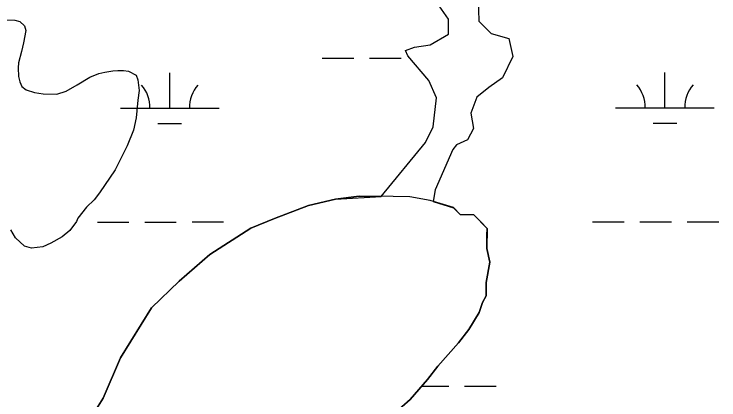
# Model space of a CAD drawing. Extents: x 3279314 to 3317160, y 734079 to 759431.
# Drawn here: x 3297071 to 3297785, y 741036 to 741428 of the extents above; entities that cross this region are included whole.
import ezdxf

# ---------------------------------------------------------------- set-up
doc = ezdxf.new("R2010")
doc.units = 0
for name, color, linetype in [('V-SITE-VEGE', 7, 'Continuous'), ('V-TOPO-SHOR', 7, 'Continuous'), ('V-WETL-SWMP', 7, 'Continuous')]:
    doc.layers.add(name, color=color, linetype=linetype)

msp = doc.modelspace()

# ---------------------------------------------------------------- linework, layer by layer
at = {"layer": 'V-SITE-VEGE'}
for p, q in [((3297541.12, 741443.67), (3297541.74, 741420.49)), ((3297511.14, 741422.37), (3297499.34, 741439.38)), ((3297056.37, 741421.79), (3297071.5, 741421.51)), ((3297071.5, 741421.51), (3297076.68, 741420)), ((3297076.68, 741420), (3297081.33, 741415.66)), ((3297511.21, 741407.34), (3297511.14, 741422.37)), ((3297541.74, 741420.49), (3297554.28, 741408.07)), ((3297081.33, 741415.66), (3297082.66, 741410.91)), ((3297082.66, 741410.91), (3297080.55, 741398.65)), ((3297492.41, 741396.56), (3297511.21, 741407.34)), ((3297554.28, 741408.07), (3297572.39, 741402.81)), ((3297080.55, 741398.65), (3297078.5, 741389.7)), ((3297572.39, 741402.81), (3297576.3, 741384.74)), ((3297467.48, 741390.83), (3297476.63, 741394.18)), ((3297470.05, 741385.24), (3297467.48, 741390.83)), ((3297476.63, 741394.18), (3297492.41, 741396.56)), ((3297078.5, 741389.7), (3297075.46, 741378.4)), ((3297491.06, 741360.38), (3297470.05, 741385.24)), ((3297576.3, 741384.74), (3297565.7, 741363.04)), ((3297075.46, 741378.4), (3297074.89, 741373.21)), ((3297074.89, 741373.21), (3297075.2, 741364.22)), ((3297162.78, 741368.79), (3297170.85, 741370.06)), ((3297170.85, 741370.06), (3297176.06, 741370.44)), ((3297176.06, 741370.44), (3297181.73, 741370.34)), ((3297181.73, 741370.34), (3297186.92, 741369.77)), ((3297186.92, 741369.77), (3297194.42, 741365.85)), ((3297075.2, 741364.22), (3297076.52, 741358.99)), ((3297134.65, 741356.05), (3297147.56, 741363.86)), ((3297147.56, 741363.86), (3297156.61, 741367.48)), ((3297156.61, 741367.48), (3297162.78, 741368.79)), ((3297194.42, 741365.85), (3297196.23, 741361.09)), ((3297565.7, 741363.04), (3297552, 741353.29)), ((3297076.52, 741358.99), (3297078.8, 741354.22)), ((3297123.66, 741349.63), (3297134.65, 741356.05)), ((3297196.23, 741361.09), (3297197.45, 741350.19)), ((3297498.79, 741342.84), (3297491.06, 741360.38)), ((3297078.8, 741354.22), (3297083, 741350.83)), ((3297083, 741350.83), (3297091.47, 741348.31)), ((3297091.47, 741348.31), (3297100.43, 741346.74)), ((3297114.14, 741346.49), (3297123.66, 741349.63)), ((3297197.45, 741350.19), (3297196.32, 741340.28)), ((3297552, 741353.29), (3297539.82, 741343.56)), ((3297100.43, 741346.74), (3297114.14, 741346.49)), ((3297495.62, 741313.28), (3297498.79, 741342.84)), ((3297539.82, 741343.56), (3297533.78, 741327.22)), ((3297196.32, 741340.28), (3297194.58, 741322.33)), ((3297533.78, 741327.22), (3297536.41, 741311.7)), ((3297194.58, 741322.33), (3297192, 741310.08)), ((3297487.8, 741297.44), (3297495.62, 741313.28)), ((3297192, 741310.08), (3297185.56, 741294.12)), ((3297536.41, 741311.7), (3297530.34, 741300.21)), ((3297530.34, 741300.21), (3297519.16, 741295.06)), ((3297185.56, 741294.12), (3297180.66, 741284.75)), ((3297442.97, 741242.72), (3297487.8, 741297.44)), ((3297519.16, 741295.06), (3297515.36, 741290.46)), ((3297180.66, 741284.75), (3297173.3, 741269.75)), ((3297515.36, 741290.46), (3297497.73, 741249.36)), ((3297173.3, 741269.75), (3297157.27, 741246.39)), ((3297497.73, 741249.36), (3297495.52, 741237.64)), ((3297157.27, 741246.39), (3297151.94, 741239.39)), ((3297396.67, 741239.99), (3297420.67, 741243.05)), ((3297420.67, 741243.05), (3297442.97, 741242.72)), ((3297151.94, 741239.39), (3297144.24, 741231.96)), ((3297334.78, 741220.38), (3297369.2, 741233.56)), ((3297369.2, 741233.56), (3297396.67, 741239.99)), ((3297495.52, 741237.64), (3297516.32, 741231.36)), ((3297144.24, 741231.96), (3297135.52, 741220.77)), ((3297516.32, 741231.36), (3297523.06, 741224.41)), ((3297135.52, 741220.77), (3297134.04, 741217.48)), ((3297310.68, 741210.47), (3297334.78, 741220.38)), ((3297523.06, 741224.41), (3297536.74, 741224.21)), ((3297536.74, 741224.21), (3297550.22, 741210.32)), ((3297134.04, 741217.48), (3297127.25, 741208.14)), ((3297072.25, 741200.62), (3297067.67, 741208.74)), ((3297127.25, 741208.14), (3297119.57, 741201.66)), ((3297269.22, 741183.72), (3297310.68, 741210.47)), ((3297550.22, 741210.32), (3297549.92, 741189.79)), ((3297081.56, 741192.41), (3297072.25, 741200.62)), ((3297119.57, 741201.66), (3297108.1, 741195.24)), ((3297088.62, 741190.39), (3297081.56, 741192.41)), ((3297100, 741191.61), (3297088.62, 741190.39)), ((3297108.1, 741195.24), (3297100, 741191.61)), ((3297238.02, 741156.81), (3297269.22, 741183.72)), ((3297549.92, 741189.79), (3297553.14, 741176.06)), ((3297553.14, 741176.06), (3297549.4, 741155.58)), ((3297210.24, 741129.84), (3297238.02, 741156.81)), ((3297549.4, 741155.58), (3297549.2, 741141.89)), ((3297549.2, 741141.89), (3297545.68, 741135.1)), ((3297545.68, 741135.1), (3297542.1, 741124.89)), ((3297178.68, 741078.99), (3297210.24, 741129.84)), ((3297542.1, 741124.89), (3297531.58, 741107.94)), ((3297531.58, 741107.94), (3297521.12, 741094.41)), ((3297521.12, 741094.41), (3297500.23, 741070.77)), ((3297160.96, 741038.19), (3297178.68, 741078.99)), ((3297500.23, 741070.77), (3297489.76, 741057.23)), ((3297489.76, 741057.23), (3297472.35, 741036.96)), ((3297139.92, 741004.28), (3297160.96, 741038.19)), ((3297472.35, 741036.96), (3297434.21, 741003.31))]:
    msp.add_line(p, q, dxfattribs=at)
at = {"layer": 'V-TOPO-SHOR'}
msp.add_lwpolyline([(3297434.21, 741003.31), (3297472.35, 741036.96), (3297489.76, 741057.23), (3297500.23, 741070.76), (3297521.12, 741094.41), (3297531.58, 741107.94), (3297542.1, 741124.89), (3297545.68, 741135.1), (3297549.2, 741141.89), (3297549.41, 741155.58), (3297553.13, 741176.06), (3297549.92, 741189.79), (3297550.12, 741203.48), (3297550.22, 741210.32), (3297543.48, 741217.27), (3297536.74, 741224.21), (3297523.06, 741224.41), (3297516.32, 741231.36), (3297492.47, 741238.56), (3297471.99, 741242.29), (3297454.89, 741242.54), (3297420.67, 741243.05), (3297396.67, 741239.99), (3297369.2, 741233.56), (3297334.78, 741220.38), (3297310.68, 741210.47), (3297269.22, 741183.72), (3297238.02, 741156.81), (3297210.24, 741129.84), (3297178.68, 741078.99), (3297160.96, 741038.19), (3297139.92, 741004.28)], dxfattribs=at)
at = {"layer": 'V-WETL-SWMP'}
for p, q in [((3297541.12, 741443.67), (3297541.74, 741420.49)), ((3297541.12, 741443.67), (3297541.74, 741420.49)), ((3297511.14, 741422.37), (3297499.34, 741439.38)), ((3297511.14, 741422.37), (3297499.34, 741439.38)), ((3297511.21, 741407.34), (3297511.14, 741422.37)), ((3297511.21, 741407.34), (3297511.14, 741422.37)), ((3297541.74, 741420.49), (3297554.28, 741408.07)), ((3297541.74, 741420.49), (3297554.28, 741408.07)), ((3297492.41, 741396.55), (3297511.21, 741407.34)), ((3297492.41, 741396.55), (3297511.21, 741407.34)), ((3297554.28, 741408.07), (3297572.39, 741402.81)), ((3297554.28, 741408.07), (3297572.39, 741402.81)), ((3297572.39, 741402.81), (3297576.3, 741384.74)), ((3297572.39, 741402.81), (3297576.3, 741384.74)), ((3297467.48, 741390.83), (3297476.63, 741394.18)), ((3297467.48, 741390.83), (3297476.63, 741394.18)), ((3297470.05, 741385.24), (3297467.48, 741390.83)), ((3297470.05, 741385.24), (3297467.48, 741390.83)), ((3297476.63, 741394.18), (3297492.41, 741396.55)), ((3297476.63, 741394.18), (3297492.41, 741396.55)), ((3297491.06, 741360.38), (3297470.05, 741385.24)), ((3297491.06, 741360.38), (3297470.05, 741385.24)), ((3297576.3, 741384.74), (3297565.7, 741363.04)), ((3297576.3, 741384.74), (3297565.7, 741363.04)), ((3297383.15, 741383.06), (3297415.15, 741383.07)), ((3297431.15, 741383.08), (3297463.15, 741383.1)), ((3297228.58, 741332.24), (3297228.57, 741368.24)), ((3297565.7, 741363.04), (3297551.99, 741353.29)), ((3297565.7, 741363.04), (3297551.99, 741353.29)), ((3297730.49, 741332.49), (3297730.47, 741368.49)), ((3297498.79, 741342.84), (3297491.06, 741360.38)), ((3297498.79, 741342.84), (3297491.06, 741360.38)), ((3297551.99, 741353.29), (3297539.82, 741343.56)), ((3297551.99, 741353.29), (3297539.82, 741343.56)), ((3297495.62, 741313.27), (3297498.79, 741342.84)), ((3297495.62, 741313.27), (3297498.79, 741342.84)), ((3297539.82, 741343.56), (3297533.78, 741327.23)), ((3297539.82, 741343.56), (3297533.78, 741327.23)), ((3297178.58, 741332.21), (3297278.58, 741332.26)), ((3297533.78, 741327.23), (3297536.4, 741311.7)), ((3297533.78, 741327.23), (3297536.4, 741311.7)), ((3297680.49, 741332.47), (3297780.49, 741332.52)), ((3297216.59, 741316.8), (3297240.59, 741316.81)), ((3297487.8, 741297.44), (3297495.62, 741313.27)), ((3297487.8, 741297.44), (3297495.62, 741313.27)), ((3297718.5, 741317.05), (3297742.5, 741317.07)), ((3297536.4, 741311.7), (3297530.34, 741300.21)), ((3297536.4, 741311.7), (3297530.34, 741300.21)), ((3297530.34, 741300.21), (3297519.16, 741295.06)), ((3297530.34, 741300.21), (3297519.16, 741295.06)), ((3297442.98, 741242.72), (3297487.8, 741297.44)), ((3297442.98, 741242.72), (3297487.8, 741297.44)), ((3297519.16, 741295.06), (3297515.36, 741290.46)), ((3297519.16, 741295.06), (3297515.36, 741290.46)), ((3297515.36, 741290.46), (3297497.73, 741249.36)), ((3297515.36, 741290.46), (3297497.73, 741249.36)), ((3297497.73, 741249.36), (3297495.52, 741237.64)), ((3297497.73, 741249.36), (3297495.52, 741237.64)), ((3297396.68, 741239.98), (3297442.98, 741242.72)), ((3297396.68, 741239.98), (3297442.98, 741242.72)), ((3297334.79, 741220.38), (3297369.2, 741233.55)), ((3297334.79, 741220.38), (3297369.2, 741233.55)), ((3297369.2, 741233.55), (3297396.68, 741239.98)), ((3297369.2, 741233.55), (3297396.68, 741239.98)), ((3297495.52, 741237.64), (3297516.32, 741231.35)), ((3297495.52, 741237.64), (3297516.32, 741231.35)), ((3297516.32, 741231.35), (3297523.06, 741224.41)), ((3297516.32, 741231.35), (3297523.06, 741224.41)), ((3297310.69, 741210.47), (3297334.79, 741220.38)), ((3297310.69, 741210.47), (3297334.79, 741220.38)), ((3297523.06, 741224.41), (3297536.74, 741224.21)), ((3297523.06, 741224.41), (3297536.74, 741224.21)), ((3297536.74, 741224.21), (3297550.22, 741210.32)), ((3297536.74, 741224.21), (3297550.22, 741210.32)), ((3297155.23, 741216.77), (3297187.23, 741216.78)), ((3297203.23, 741216.79), (3297235.23, 741216.81)), ((3297251.23, 741216.82), (3297283.23, 741216.83)), ((3297657.14, 741217.02), (3297689.14, 741217.04)), ((3297705.14, 741217.05), (3297737.14, 741217.06)), ((3297753.14, 741217.07), (3297785.14, 741217.09)), ((3297269.22, 741183.71), (3297310.69, 741210.47)), ((3297269.22, 741183.71), (3297310.69, 741210.47)), ((3297550.22, 741210.32), (3297549.92, 741189.79)), ((3297550.22, 741210.32), (3297549.92, 741189.79)), ((3297238.02, 741156.8), (3297269.22, 741183.71)), ((3297238.02, 741156.8), (3297269.22, 741183.71)), ((3297549.92, 741189.79), (3297553.14, 741176.05)), ((3297549.92, 741189.79), (3297553.14, 741176.05)), ((3297553.14, 741176.05), (3297549.41, 741155.58)), ((3297553.14, 741176.05), (3297549.41, 741155.58)), ((3297210.24, 741129.84), (3297238.02, 741156.8)), ((3297210.24, 741129.84), (3297238.02, 741156.8)), ((3297549.41, 741155.58), (3297549.2, 741141.89)), ((3297549.41, 741155.58), (3297549.2, 741141.89)), ((3297549.2, 741141.89), (3297545.68, 741135.1)), ((3297549.2, 741141.89), (3297545.68, 741135.1)), ((3297545.68, 741135.1), (3297542.11, 741124.89)), ((3297545.68, 741135.1), (3297542.11, 741124.89)), ((3297178.68, 741078.98), (3297210.24, 741129.84)), ((3297178.68, 741078.98), (3297210.24, 741129.84)), ((3297542.11, 741124.89), (3297531.59, 741107.93)), ((3297542.11, 741124.89), (3297531.59, 741107.93)), ((3297531.59, 741107.93), (3297521.12, 741094.4)), ((3297531.59, 741107.93), (3297521.12, 741094.4)), ((3297521.12, 741094.4), (3297500.23, 741070.76)), ((3297521.12, 741094.4), (3297500.23, 741070.76)), ((3297160.97, 741038.18), (3297178.68, 741078.98)), ((3297160.97, 741038.18), (3297178.68, 741078.98)), ((3297500.23, 741070.76), (3297489.76, 741057.23)), ((3297500.23, 741070.76), (3297489.76, 741057.23)), ((3297489.76, 741057.23), (3297472.35, 741036.96)), ((3297489.76, 741057.23), (3297472.35, 741036.96)), ((3297483.93, 741050.43), (3297511.32, 741050.45)), ((3297527.32, 741050.46), (3297559.32, 741050.47)), ((3297139.93, 741004.27), (3297160.97, 741038.18)), ((3297139.93, 741004.27), (3297160.97, 741038.18)), ((3297472.35, 741036.96), (3297434.21, 741003.3)), ((3297472.35, 741036.96), (3297434.21, 741003.3))]:
    msp.add_line(p, q, dxfattribs=at)
for centre, start, end in [((3297173.34, 741332.68), 359.25735, 40.80101), ((3297283.83, 741332.74), 139.25734, 180.801), ((3297675.25, 741332.94), 359.25735, 40.80101), ((3297785.73, 741332.99), 139.25734, 180.801)]:
    msp.add_arc(centre, 35.25, start, end, dxfattribs=at)

doc.saveas('drawing.dxf')
